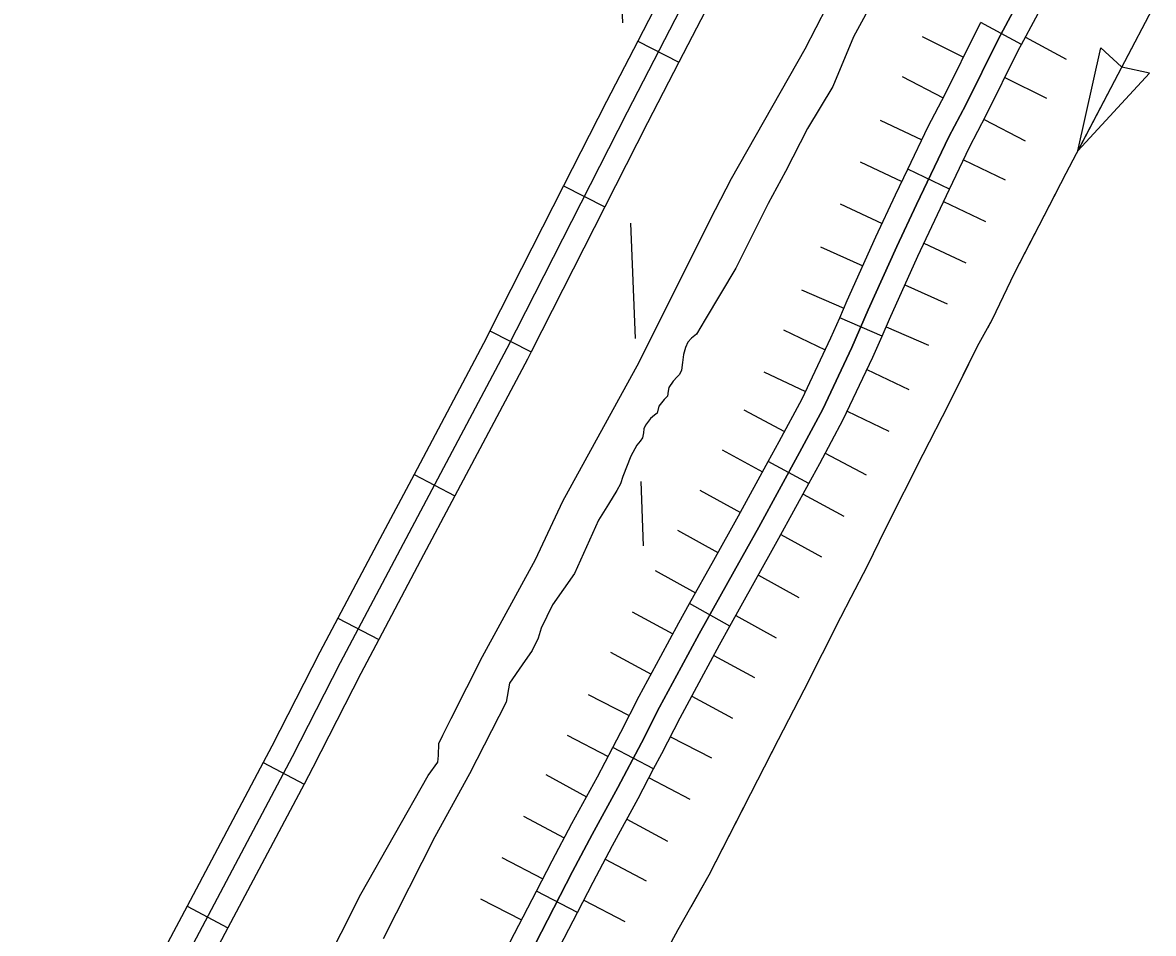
# Model space of a CAD drawing. Extents: x 1720274 to 1751788, y 372074 to 391887.
# Drawn here: x 1733126 to 1733706, y 376543 to 377010 of the extents above; entities that cross this region are included whole.
import ezdxf

# ---------------------------------------------------------------- set-up
doc = ezdxf.new("R2010")
doc.units = 0
for name, color, linetype in [('Level 29', 7, 'Continuous'), ('Level 32', 7, 'Continuous'), ('Level 35', 7, 'Continuous'), ('Level 43', 7, 'Continuous'), ('Level 5', 7, 'Continuous')]:
    doc.layers.add(name, color=color, linetype=linetype)

msp = doc.modelspace()

# ---------------------------------------------------------------- linework, layer by layer
at = {"layer": 'Level 29'}
for p, q in [((1733587.46, 377002.78), (1733608.71, 376992.28)), ((1733640.51, 377002.52), (1733661.36, 376991.25)), ((1733577.31, 376982.35), (1733598.29, 376971.32)), ((1733577.31, 376982.35), (1733598.29, 376971.32)), ((1733629.96, 376981.78), (1733651.21, 376971.28)), ((1733565.93, 376960), (1733587.32, 376949.8)), ((1733619.28, 376960.3), (1733640.26, 376949.27)), ((1733619.28, 376960.3), (1733640.26, 376949.27)), ((1733555.73, 376938.61), (1733577.12, 376928.41)), ((1733608.72, 376939.6), (1733630.11, 376929.4)), ((1733545.53, 376917.03), (1733566.97, 376906.93)), ((1733545.53, 376917.03), (1733566.97, 376906.93)), ((1733598.52, 376918.21), (1733619.91, 376908.01)), ((1733535.43, 376894.88), (1733557.05, 376885.17)), ((1733588.41, 376896.83), (1733609.85, 376886.73)), ((1733588.41, 376896.83), (1733609.85, 376886.73)), ((1733525.61, 376872.9), (1733547.33, 376863.42)), ((1733578.67, 376875.46), (1733600.29, 376865.76)), ((1733569.05, 376853.94), (1733590.77, 376844.46)), ((1733516.39, 376852.29), (1733537.81, 376842.13)), ((1733516.39, 376852.29), (1733537.81, 376842.13)), ((1733506.24, 376830.88), (1733527.65, 376820.72)), ((1733559.22, 376831.97), (1733580.63, 376821.81)), ((1733559.22, 376831.97), (1733580.63, 376821.81)), ((1733496.02, 376811.34), (1733516.93, 376800.2)), ((1733549.06, 376810.56), (1733570.47, 376800.4)), ((1733484.89, 376790.87), (1733505.68, 376779.49)), ((1733484.89, 376790.87), (1733505.68, 376779.49)), ((1733537.85, 376789.06), (1733558.77, 376777.92)), ((1733473.51, 376770.08), (1733494.3, 376758.7)), ((1733526.47, 376768.12), (1733547.26, 376756.74)), ((1733526.47, 376768.12), (1733547.26, 376756.74)), ((1733462.12, 376749.65), (1733482.81, 376738.09)), ((1733515.09, 376747.33), (1733535.88, 376735.95)), ((1733450.56, 376728.96), (1733471.25, 376717.4)), ((1733450.56, 376728.96), (1733471.25, 376717.4)), ((1733503.5, 376726.54), (1733524.19, 376714.98)), ((1733438.8, 376707.65), (1733459.69, 376696.47)), ((1733491.94, 376705.85), (1733512.64, 376694.29)), ((1733491.94, 376705.85), (1733512.64, 376694.29)), ((1733427.65, 376686.93), (1733448.49, 376675.65)), ((1733480.59, 376685.29), (1733501.49, 376674.1)), ((1733416.22, 376665.27), (1733437.31, 376654.46)), ((1733416.22, 376665.27), (1733437.31, 376654.46)), ((1733469.34, 376664.37), (1733490.18, 376653.09)), ((1733405.44, 376644.5), (1733426.43, 376633.51)), ((1733458.4, 376643.64), (1733479.48, 376632.83)), ((1733458.4, 376643.64), (1733479.48, 376632.83)), ((1733394.57, 376624.2), (1733415.35, 376612.81)), ((1733447.43, 376622.52), (1733468.43, 376611.53)), ((1733383.01, 376602.8), (1733404, 376591.78)), ((1733383.01, 376602.8), (1733404, 376591.78)), ((1733436.14, 376601.43), (1733456.93, 376590.04)), ((1733371.95, 376581.6), (1733393, 376570.7)), ((1733424.98, 376580.76), (1733445.96, 376569.74)), ((1733424.98, 376580.76), (1733445.96, 376569.74)), ((1733361.06, 376560.55), (1733382.11, 376549.65)), ((1733414.05, 376559.81), (1733435.09, 376548.92))]:
    msp.add_line(p, q, dxfattribs=at)
for points in [[(1733635.33, 377017.86), (1733626.43, 377001.39), (1733609.85, 376967.85), (1733601.2, 376951.38), (1733584.63, 376916.61), (1733574.51, 376895.14), (1733559.89, 376862.57)], [(1733559.89, 376862.57), (1733551.48, 376843.3), (1733536.49, 376811.71), (1733524.67, 376789.51), (1733503.71, 376751.2), (1733491.03, 376728.52), (1733473.12, 376696.43), (1733463.98, 376679.36), (1733452.89, 376658.86), (1733443.5, 376640.57), (1733431.44, 376617.51), (1733418.27, 376593.48), (1733408.28, 376574.45), (1733389.03, 376537.25)]]:
    msp.add_lwpolyline(points, dxfattribs=at)
at = {"layer": 'Level 32'}
for p, q in [((1733638.45, 376998.71), (1733617.6, 377009.97)), ((1733441.68, 377000.5), (1733462.74, 376989.62)), ((1733601.55, 376924.57), (1733580.15, 376934.76)), ((1733403.65, 376926.16), (1733424.78, 376915.43)), ((1733566.94, 376849.1), (1733545.22, 376858.58)), ((1733365.85, 376851.79), (1733386.98, 376841.05)), ((1733529.4, 376773.46), (1733508.61, 376784.84)), ((1733326.92, 376778.24), (1733347.86, 376767.14)), ((1733488.91, 376700.41), (1733468.22, 376711.96)), ((1733287.86, 376704.52), (1733308.81, 376693.43)), ((1733449.82, 376627.08), (1733428.82, 376638.07)), ((1733249.58, 376630.41), (1733270.52, 376619.31)), ((1733410.75, 376553.44), (1733389.7, 376564.33)), ((1733210.51, 376556.7), (1733231.45, 376545.6))]:
    msp.add_line(p, q, dxfattribs=at)
for points in [[(1733670.44, 377442.91), (1733669.99, 377434.35), (1733669.99, 377420.52), (1733669.81, 377418.84), (1733669.45, 377417.81), (1733649.12, 377376.56), (1733625.29, 377328.27), (1733603.47, 377288.77), (1733590.38, 377261.02), (1733550.97, 377185.6), (1733504.46, 377097.54), (1733477.12, 377043.29), (1733436.18, 376964.02), (1733374.54, 376842.73), (1733319.84, 376739.6), (1733289.08, 376681.5), (1733264.51, 376633.27), (1733199.85, 376511.29), (1733159.64, 376434.01), (1733126.2, 376371.27)], [(1733479.65, 377074.65), (1733466.57, 377048.68), (1733441.68, 377000.5)], [(1733638.45, 376998.71), (1733645.82, 377012.35), (1733663.96, 377047.94), (1733676.52, 377070.88), (1733677.47, 377072.76)], [(1733500.82, 377063.98), (1733487.68, 377037.91), (1733462.74, 376989.62)], [(1733559.89, 376862.57), (1733574.51, 376895.14), (1733584.63, 376916.61), (1733601.2, 376951.38), (1733609.85, 376967.85), (1733626.43, 377001.39), (1733635.33, 377017.86)], [(1733580.15, 376934.76), (1733590.6, 376956.69), (1733599.3, 376973.23), (1733615.9, 377006.83), (1733617.6, 377009.97)], [(1733441.68, 377000.5), (1733425.63, 376969.42), (1733403.65, 376926.16)], [(1733601.55, 376924.57), (1733611.8, 376946.07), (1733620.41, 376962.46), (1733636.96, 376995.95), (1733638.45, 376998.71)], [(1733462.74, 376989.62), (1733446.72, 376958.61), (1733424.78, 376915.43)], [(1733545.22, 376858.58), (1733549.05, 376867.37), (1733563.75, 376900.1), (1733573.92, 376921.69), (1733580.15, 376934.76)], [(1733403.65, 376926.16), (1733365.85, 376851.79)], [(1733566.94, 376849.1), (1733570.72, 376857.78), (1733585.28, 376890.19), (1733595.34, 376911.54), (1733601.55, 376924.57)], [(1733424.78, 376915.43), (1733386.98, 376841.05)], [(1733389.03, 376537.25), (1733408.28, 376574.45), (1733418.27, 376593.48), (1733431.44, 376617.51), (1733443.5, 376640.57), (1733452.89, 376658.86), (1733463.98, 376679.36), (1733473.12, 376696.43), (1733491.03, 376728.52), (1733503.71, 376751.2), (1733524.67, 376789.51), (1733536.49, 376811.71), (1733551.48, 376843.3), (1733559.89, 376862.57)], [(1733508.61, 376784.84), (1733514.24, 376795.14), (1733525.9, 376817.03), (1733540.69, 376848.21), (1733545.22, 376858.58)], [(1733365.85, 376851.79), (1733364.02, 376848.19), (1733326.92, 376778.24)], [(1733529.4, 376773.46), (1733535.1, 376783.88), (1733547.08, 376806.38), (1733562.27, 376838.39), (1733566.94, 376849.1)], [(1733386.98, 376841.05), (1733385.06, 376837.27), (1733347.86, 376767.14)], [(1733468.22, 376711.96), (1733480.69, 376734.29), (1733493.34, 376756.94), (1733508.61, 376784.84)], [(1733326.92, 376778.24), (1733309.37, 376745.15), (1733287.86, 376704.52)], [(1733488.91, 376700.41), (1733501.38, 376722.74), (1733514.08, 376745.47), (1733529.4, 376773.46)], [(1733347.86, 376767.14), (1733330.31, 376734.05), (1733308.81, 376693.43)], [(1733428.82, 376638.07), (1733432.98, 376646.02), (1733442.4, 376664.39), (1733453.54, 376684.97), (1733462.72, 376702.12), (1733468.22, 376711.96)], [(1733287.86, 376704.52), (1733278.57, 376686.96), (1733254, 376638.74), (1733249.58, 376630.41)], [(1733449.82, 376627.08), (1733454.02, 376635.11), (1733463.37, 376653.34), (1733474.41, 376673.74), (1733483.51, 376690.75), (1733488.91, 376700.41)], [(1733308.81, 376693.43), (1733299.6, 376676.04), (1733275.03, 376627.81), (1733270.52, 376619.31)], [(1733389.7, 376564.33), (1733397.77, 376579.93), (1733407.83, 376599.08), (1733420.99, 376623.1), (1733428.82, 376638.07)], [(1733249.58, 376630.41), (1733210.51, 376556.7)], [(1733410.75, 376553.44), (1733418.79, 376568.97), (1733428.72, 376587.88), (1733441.88, 376611.92), (1733449.82, 376627.08)], [(1733270.52, 376619.31), (1733231.45, 376545.6)], [(1733350.37, 376490.73), (1733352.02, 376493.95), (1733364.5, 376516.1), (1733373.17, 376532.39), (1733378.5, 376542.69), (1733389.7, 376564.33)], [(1733210.51, 376556.7), (1733189.36, 376516.8), (1733171.66, 376482.77)], [(1733371.45, 376479.9), (1733372.89, 376482.71), (1733385.28, 376504.72), (1733394.16, 376521.37), (1733399.55, 376531.8), (1733410.75, 376553.44)], [(1733231.45, 376545.6), (1733210.35, 376505.78), (1733192.68, 376471.83)]]:
    msp.add_lwpolyline(points, dxfattribs=at)
at = {"layer": 'Level 35'}
for points in [[(1733574.26, 377043), (1733552.29, 377002.69), (1733541.66, 376977.21), (1733528.76, 376955.57), (1733517.42, 376933.58), (1733508.53, 376917.17), (1733491.97, 376884.01), (1733476.28, 376857.66), (1733471.74, 376850.16), (1733469.3, 376848.06), (1733467.38, 376845.97), (1733466.16, 376843.35), (1733465.12, 376839.69), (1733464.59, 376835.67), (1733464.07, 376831.66)], [(1733341.66, 376644.4), (1733345.96, 376653.01), (1733362.03, 376684.73), (1733389.19, 376734.57), (1733403.22, 376764.47), (1733442.37, 376835.83), (1733478.81, 376908.77), (1733489.67, 376930.07), (1733527.47, 376996.44), (1733538.79, 377018.42)], [(1733464.07, 376831.66), (1733463.02, 376829.39), (1733461.8, 376828.34), (1733459.89, 376826.07), (1733457.62, 376822.76), (1733457.27, 376820.84), (1733456.92, 376818.39), (1733455.18, 376816.65), (1733452.39, 376813.16), (1733451.69, 376809.67), (1733450.3, 376808.62), (1733448.2, 376806.88), (1733445.59, 376803.39), (1733444.72, 376801.64), (1733444.54, 376799.55), (1733444.02, 376796.93), (1733442.97, 376795.18), (1733441.23, 376793.26), (1733438.09, 376787.5), (1733434.08, 376777.21), (1733432.86, 376773.37), (1733430.94, 376769.88), (1733426.58, 376762.9), (1733421.53, 376754.69), (1733409.15, 376727.29), (1733397.99, 376711.24), (1733392.06, 376699.37), (1733390.67, 376694.14), (1733387.53, 376687.85), (1733382.3, 376680.52), (1733375.85, 376671.1), (1733374.1, 376661.33), (1733355.45, 376624.68), (1733337.66, 376592.22), (1733311.16, 376540.04)], [(1733257.02, 376478.58), (1733289.61, 376542.92), (1733299.57, 376562.85), (1733334.19, 376623.79), (1733339.17, 376630.59), (1733339.4, 376633.98), (1733339.62, 376640.1), (1733341.66, 376644.4)]]:
    msp.add_lwpolyline(points, dxfattribs=at)
at = {"layer": 'Level 43'}
for p, q in [((1733667.33, 376944.12), (1733679.18, 376997.03)), ((1733679.2, 376997.05), (1733689.81, 376987.25)), ((1733704.05, 376983.99), (1733689.98, 376987.17)), ((1733667.33, 376944.12), (1733704.05, 376984.02))]:
    msp.add_line(p, q, dxfattribs=at)
for points in [[(1733874.1, 377341.58), (1733873.1, 377335.57), (1733870.9, 377330.77), (1733865.3, 377320.75), (1733856.7, 377306.94), (1733825.29, 377246.47), (1733816.69, 377228.85), (1733789.69, 377178.8), (1733777.49, 377155.17), (1733746.68, 377095.11), (1733732.28, 377068.28), (1733701.88, 377010.02), (1733687.88, 376983.39), (1733661.27, 376932.53), (1733647.27, 376905.7), (1733634.67, 376881.28)], [(1733696.37, 376999.54), (1733687.88, 376983.39), (1733667.33, 376944.12)], [(1733657.67, 376925.63), (1733647.27, 376905.7), (1733643.24, 376897.88)], [(1733643.24, 376897.88), (1733634.67, 376881.28)], [(1733634.67, 376881.28), (1733623.47, 376857.65), (1733615.67, 376843.84), (1733601.07, 376814), (1733587.86, 376788.38), (1733568.46, 376750.13), (1733559.26, 376731.11), (1733550.86, 376715.1), (1733545.66, 376704.88), (1733526.86, 376667.44), (1733513.66, 376642.02), (1733478.05, 376572.54), (1733462.25, 376544.51), (1733441.05, 376505.47)], [(1733634.67, 376881.28), (1733623.47, 376857.65), (1733620.94, 376853.18)], [(1733611.21, 376834.74), (1733601.07, 376814), (1733587.86, 376788.38), (1733583.04, 376778.88)], [(1733573.61, 376760.28), (1733568.46, 376750.13), (1733559.26, 376731.11), (1733550.86, 376715.1), (1733545.66, 376704.88), (1733545.43, 376704.42)], [(1733536.07, 376685.78), (1733526.86, 376667.44), (1733513.66, 376642.02), (1733507.55, 376630.09)], [(1733498.03, 376611.53), (1733478.05, 376572.54), (1733468.84, 376556.2)]]:
    msp.add_lwpolyline(points, dxfattribs=at)
at = {"layer": 'Level 5'}
for points in [[(1733432.2, 377049.98), (1733433.8, 377009.89)], [(1733437.89, 376907.14), (1733440.25, 376847.92)], [(1733443.17, 376774.59), (1733444.48, 376741.63)]]:
    msp.add_lwpolyline(points, dxfattribs=at)

doc.saveas('drawing.dxf')
